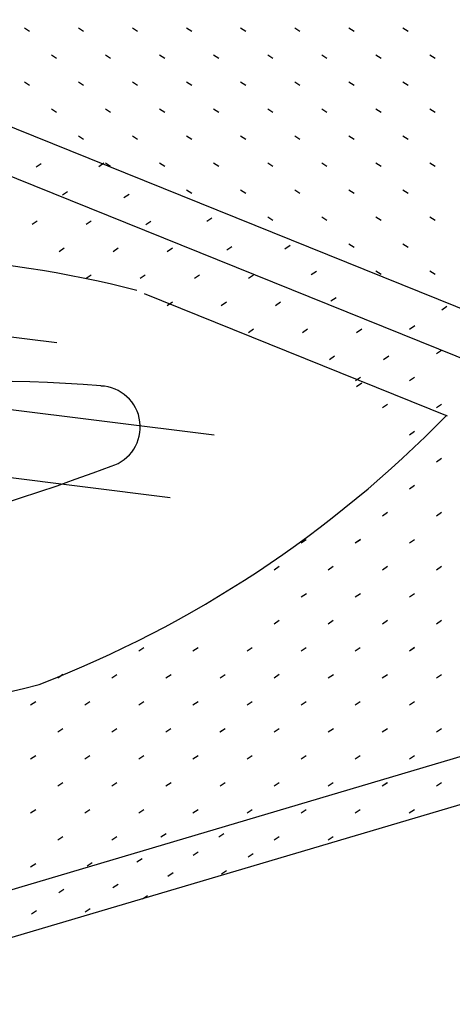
# Model space of a CAD drawing. Extents: x 99968 to 128667, y 90163 to 102182.
# Drawn here: x 100489.9 to 100563.3, y 98442.5 to 98612.1 of the extents above; entities that cross this region are included whole.
import ezdxf

# ---------------------------------------------------------------- set-up
doc = ezdxf.new("R2010")
doc.units = 0
doc.layers.add('RD Standard Plans Active', color=7, linetype='Continuous')

msp = doc.modelspace()

# ---------------------------------------------------------------- linework, layer by layer
at = {"layer": 'RD Standard Plans Active'}
for p, q in [((100685.07, 98514.3), (100443.3, 98612.06)), ((100491.48, 98610.1), (100490.61, 98610.68)), ((100500.67, 98610.1), (100499.8, 98610.68)), ((100509.86, 98610.1), (100508.99, 98610.68)), ((100519.05, 98610.1), (100518.18, 98610.68)), ((100528.24, 98610.1), (100527.37, 98610.68)), ((100537.45, 98610.1), (100536.57, 98610.68)), ((100546.64, 98610.1), (100545.77, 98610.68)), ((100555.83, 98610.1), (100554.96, 98610.68)), ((100496.08, 98605.5), (100495.21, 98606.08)), ((100505.27, 98605.5), (100504.4, 98606.08)), ((100514.46, 98605.5), (100513.59, 98606.08)), ((100523.65, 98605.5), (100522.78, 98606.08)), ((100532.84, 98605.5), (100531.97, 98606.08)), ((100542.03, 98605.5), (100541.16, 98606.08)), ((100551.23, 98605.5), (100550.35, 98606.08)), ((100560.42, 98605.5), (100559.55, 98606.08)), ((100443.3, 98603.65), (100661.47, 98515.45)), ((100491.48, 98600.91), (100490.61, 98601.49)), ((100500.67, 98600.91), (100499.8, 98601.49)), ((100509.86, 98600.91), (100508.99, 98601.49)), ((100519.05, 98600.91), (100518.18, 98601.49)), ((100528.24, 98600.91), (100527.37, 98601.49)), ((100537.45, 98600.91), (100536.57, 98601.49)), ((100546.64, 98600.91), (100545.77, 98601.49)), ((100555.83, 98600.91), (100554.96, 98601.49)), ((100496.08, 98596.31), (100495.21, 98596.89)), ((100505.27, 98596.31), (100504.4, 98596.89)), ((100514.46, 98596.31), (100513.59, 98596.89)), ((100523.65, 98596.31), (100522.78, 98596.89)), ((100532.84, 98596.31), (100531.97, 98596.89)), ((100542.03, 98596.31), (100541.16, 98596.89)), ((100551.23, 98596.31), (100550.35, 98596.89)), ((100560.42, 98596.31), (100559.55, 98596.89)), ((100500.67, 98591.72), (100499.8, 98592.3)), ((100509.86, 98591.72), (100508.99, 98592.3)), ((100519.05, 98591.72), (100518.18, 98592.3)), ((100528.24, 98591.72), (100527.37, 98592.3)), ((100537.45, 98591.72), (100536.57, 98592.3)), ((100546.64, 98591.72), (100545.77, 98592.3)), ((100555.83, 98591.72), (100554.96, 98592.3)), ((100492.61, 98587.05), (100493.48, 98587.63)), ((100503.24, 98587.14), (100504.11, 98587.72)), ((100505.27, 98587.12), (100504.4, 98587.7)), ((100514.46, 98587.12), (100513.59, 98587.7)), ((100523.65, 98587.12), (100522.78, 98587.7)), ((100532.84, 98587.12), (100531.97, 98587.7)), ((100542.03, 98587.12), (100541.16, 98587.7)), ((100551.23, 98587.12), (100550.35, 98587.7)), ((100560.42, 98587.12), (100559.55, 98587.7)), ((100497.09, 98582.29), (100497.96, 98582.87)), ((100519.05, 98582.53), (100518.18, 98583.11)), ((100528.24, 98582.53), (100527.37, 98583.11)), ((100537.45, 98582.53), (100536.57, 98583.11)), ((100546.64, 98582.53), (100545.77, 98583.11)), ((100555.83, 98582.53), (100554.96, 98583.11)), ((100507.53, 98581.82), (100508.4, 98582.4)), ((100491.91, 98577.28), (100492.78, 98577.86)), ((100501.1, 98577.28), (100501.97, 98577.86)), ((100511.26, 98577.25), (100512.13, 98577.83)), ((100521.62, 98577.81), (100522.49, 98578.39)), ((100532.84, 98577.92), (100531.97, 98578.51)), ((100542.03, 98577.92), (100541.16, 98578.51)), ((100551.23, 98577.92), (100550.35, 98578.51)), ((100560.42, 98577.92), (100559.55, 98578.51)), ((100496.51, 98572.67), (100497.38, 98573.26)), ((100505.7, 98572.67), (100506.57, 98573.26)), ((100514.89, 98572.67), (100515.76, 98573.26)), ((100525, 98572.94), (100525.87, 98573.52)), ((100534.89, 98573.13), (100535.76, 98573.71)), ((100546.64, 98573.34), (100545.77, 98573.92)), ((100555.83, 98573.34), (100554.96, 98573.92)), ((100539.37, 98568.74), (100540.24, 98569.32)), ((100551.23, 98568.73), (100550.35, 98569.32)), ((100560.42, 98568.73), (100559.55, 98569.32)), ((100501.1, 98568.09), (100501.97, 98568.67)), ((100510.29, 98568.09), (100511.16, 98568.67)), ((100519.5, 98568.09), (100520.37, 98568.67)), ((100528.69, 98568.09), (100529.56, 98568.67)), ((100510.99, 98565.52), (100562.46, 98544.71)), ((100514.89, 98563.48), (100515.76, 98564.07)), ((100524.08, 98563.48), (100524.96, 98564.07)), ((100533.28, 98563.48), (100534.15, 98564.07)), ((100542.72, 98564.26), (100543.59, 98564.84)), ((100450.71, 98562.83), (100496.13, 98557.15)), ((100561.55, 98562.75), (100562.42, 98563.33)), ((100528.69, 98558.88), (100529.56, 98559.47)), ((100537.88, 98558.88), (100538.75, 98559.47)), ((100547.07, 98558.88), (100547.94, 98559.47)), ((100556.08, 98559.46), (100556.95, 98560.04)), ((100560.64, 98555.27), (100561.51, 98555.85)), ((100542.47, 98554.29), (100543.34, 98554.88)), ((100551.66, 98554.29), (100552.53, 98554.88)), ((100546.89, 98550.68), (100547.76, 98551.26)), ((100547.07, 98549.69), (100547.94, 98550.28)), ((100556.07, 98550.68), (100556.94, 98551.26)), ((100386.55, 98546.92), (100515.41, 98530.8)), ((100477.42, 98547.13), (100522.85, 98541.45)), ((100551.48, 98546.08), (100552.35, 98546.66)), ((100560.66, 98546.08), (100561.53, 98546.66)), ((100556.07, 98541.48), (100556.94, 98542.06)), ((100560.66, 98536.88), (100561.53, 98537.46)), ((100556.07, 98532.29), (100556.94, 98532.87)), ((100551.47, 98527.68), (100552.34, 98528.27)), ((100560.65, 98527.69), (100561.52, 98528.27)), ((100537.66, 98523.09), (100538.53, 98523.67)), ((100546.85, 98523.09), (100547.72, 98523.67)), ((100546.86, 98523.1), (100547.73, 98523.68)), ((100546.86, 98523.09), (100547.73, 98523.67)), ((100556.06, 98523.08), (100556.93, 98523.67)), ((100533.07, 98518.5), (100533.94, 98519.08)), ((100542.25, 98518.5), (100543.12, 98519.08)), ((100551.46, 98518.5), (100552.33, 98519.08)), ((100560.65, 98518.5), (100561.52, 98519.08)), ((100443.31, 98450.69), (100661.47, 98515.45)), ((100443.3, 98442.54), (100685.07, 98514.3)), ((100537.66, 98513.9), (100538.54, 98514.48)), ((100546.86, 98513.9), (100547.73, 98514.48)), ((100556.05, 98513.9), (100556.92, 98514.48)), ((100533.07, 98509.31), (100533.94, 98509.89)), ((100542.25, 98509.31), (100543.12, 98509.89)), ((100551.46, 98509.31), (100552.33, 98509.89)), ((100560.65, 98509.31), (100561.52, 98509.89)), ((100510.07, 98504.71), (100510.94, 98505.29)), ((100519.26, 98504.71), (100520.13, 98505.29)), ((100528.47, 98504.71), (100529.34, 98505.29)), ((100537.66, 98504.71), (100538.53, 98505.29)), ((100546.84, 98504.71), (100547.71, 98505.29)), ((100556.05, 98504.71), (100556.92, 98505.29)), ((100556.06, 98504.72), (100556.93, 98505.3)), ((100496.27, 98500.11), (100497.14, 98500.69)), ((100496.28, 98500.12), (100497.15, 98500.7)), ((100496.28, 98500.11), (100497.15, 98500.69)), ((100505.48, 98500.1), (100506.35, 98500.69)), ((100514.67, 98500.1), (100515.55, 98500.69)), ((100523.87, 98500.1), (100524.74, 98500.69)), ((100533.07, 98500.12), (100533.94, 98500.7)), ((100542.25, 98500.11), (100543.13, 98500.69)), ((100551.45, 98500.11), (100552.32, 98500.69)), ((100560.64, 98500.11), (100561.51, 98500.69)), ((100491.67, 98495.52), (100492.54, 98496.1)), ((100500.88, 98495.52), (100501.75, 98496.1)), ((100510.07, 98495.52), (100510.94, 98496.1)), ((100519.26, 98495.52), (100520.13, 98496.1)), ((100528.47, 98495.51), (100529.34, 98496.1)), ((100537.65, 98495.52), (100538.52, 98496.1)), ((100546.84, 98495.52), (100547.71, 98496.1)), ((100556.05, 98495.52), (100556.92, 98496.1)), ((100496.28, 98490.92), (100497.15, 98491.5)), ((100505.47, 98490.92), (100506.34, 98491.5)), ((100514.66, 98490.92), (100515.53, 98491.5)), ((100523.85, 98490.92), (100524.72, 98491.5)), ((100523.86, 98490.93), (100524.73, 98491.51)), ((100523.86, 98490.92), (100524.73, 98491.5)), ((100533.06, 98490.91), (100533.93, 98491.5)), ((100542.25, 98490.91), (100543.13, 98491.5)), ((100551.45, 98490.91), (100552.32, 98491.5)), ((100560.65, 98490.93), (100561.52, 98491.51)), ((100491.67, 98486.33), (100492.54, 98486.91)), ((100500.88, 98486.33), (100501.75, 98486.91)), ((100510.07, 98486.33), (100510.94, 98486.91)), ((100519.25, 98486.33), (100520.12, 98486.91)), ((100528.46, 98486.33), (100529.33, 98486.91)), ((100537.65, 98486.33), (100538.52, 98486.91)), ((100546.84, 98486.33), (100547.71, 98486.91)), ((100556.05, 98486.32), (100556.92, 98486.91)), ((100496.27, 98481.73), (100497.14, 98482.31)), ((100496.28, 98481.73), (100497.15, 98482.31)), ((100505.48, 98481.74), (100506.35, 98482.32)), ((100514.66, 98481.73), (100515.54, 98482.31)), ((100523.86, 98481.73), (100524.73, 98482.31)), ((100533.05, 98481.73), (100533.92, 98482.31)), ((100542.24, 98481.73), (100543.11, 98482.31)), ((100551.43, 98481.73), (100552.3, 98482.31)), ((100551.44, 98481.74), (100552.31, 98482.32)), ((100551.44, 98481.73), (100552.31, 98482.31)), ((100560.64, 98481.72), (100561.51, 98482.31)), ((100491.67, 98477.14), (100492.54, 98477.72)), ((100500.88, 98477.14), (100501.75, 98477.72)), ((100510.07, 98477.14), (100510.94, 98477.72)), ((100519.25, 98477.14), (100520.12, 98477.72)), ((100528.46, 98477.14), (100529.33, 98477.72)), ((100537.65, 98477.14), (100538.52, 98477.72)), ((100546.83, 98477.14), (100547.7, 98477.72)), ((100556.04, 98477.14), (100556.91, 98477.72)), ((100496.28, 98472.54), (100497.15, 98473.12)), ((100505.47, 98472.54), (100506.34, 98473.12)), ((100513.82, 98473.06), (100514.69, 98473.64)), ((100523.64, 98473.06), (100524.51, 98473.64)), ((100533.06, 98472.55), (100533.93, 98473.13)), ((100542.24, 98472.54), (100543.12, 98473.12)), ((100509.74, 98468.79), (100510.61, 98469.37)), ((100519.29, 98469.9), (100520.16, 98470.48)), ((100528.65, 98469.62), (100529.52, 98470.2)), ((100491.67, 98467.95), (100492.54, 98468.53)), ((100501.26, 98468.09), (100502.14, 98468.67)), ((100524.11, 98466.75), (100524.98, 98467.33)), ((100515.02, 98466.38), (100515.89, 98466.96)), ((100496.45, 98463.55), (100497.33, 98464.13)), ((100505.66, 98464.43), (100506.53, 98465.01)), ((100510.67, 98462.48), (100511.54, 98463.06)), ((100491.81, 98459.92), (100492.69, 98460.5)), ((100500.94, 98460.26), (100501.81, 98460.84))]:
    msp.add_line(p, q, dxfattribs=at)
for centre, radius, start, end in [((100461.85, 98379.2), 192.86, 75.6246, 119.8137), ((100485.59, 98335.71), 214.82, 85.1902, 110.9092), ((100503.34, 98542.8), 6.97, 286.9246, 87.8495), ((100422.49, 98681.02), 195.27, 291.2038, 315.7736), ((100385.5, 98852.28), 338.1, 273.0743, 290.765), ((100401.51, 98851.67), 364.4, 270.851, 284.559)]:
    msp.add_arc(centre, radius, start, end, dxfattribs=at)

doc.saveas('drawing.dxf')
